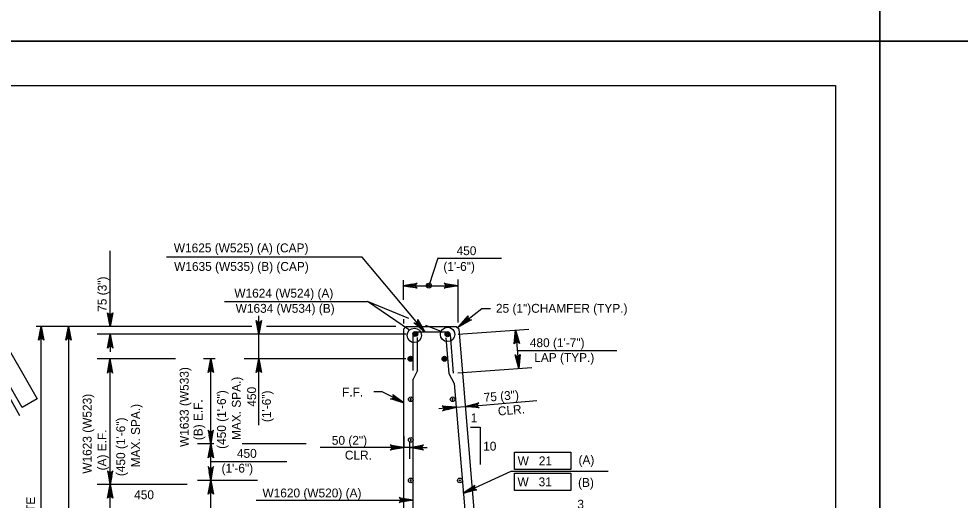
# Model space of a CAD drawing. Extents: x 638340 to 640241, y 295465 to 298435.
# Drawn here: x 638985.6 to 639303.6, y 295904.3 to 296067 of the extents above; entities that cross this region are included whole.
import ezdxf

# ---------------------------------------------------------------- set-up
doc = ezdxf.new("R2010")
doc.units = 0
for name, color, linetype in [('2', 7, 'Continuous'), ('3', 7, 'Continuous'), ('4', 7, 'Continuous'), ('6', 7, 'Continuous'), ('9', 7, 'Continuous'), ('PLT-BNDY', 7, 'Continuous')]:
    doc.layers.add(name, color=color, linetype=linetype)

# ---------------------------------------------------------------- blocks, each defined once
blk = doc.blocks.new('B')
at = {"layer": '3'}
blk.add_circle((0, 0), 0.16, dxfattribs=at)
for start, end in [(0, 180), (180, 0)]:
    blk.add_arc((0, 0), 0.0391, start, end, dxfattribs=at)

msp = doc.modelspace()

# ---------------------------------------------------------------- linework, layer by layer
at = {"layer": '2'}
for p, q in [((638475.46, 296044.46), (639261.46, 296044.46)), ((639261.46, 296044.46), (639261.46, 295480.46))]:
    msp.add_line(p, q, dxfattribs=at)
at = {"layer": '3'}
for p, q in [((639127.09, 295986.13), (639124.05, 295976.77)), ((639127.09, 295986.13), (639148.67, 295986.13)), ((639117.59, 295961.8), (639103.34, 295971.4)), ((638993.08, 295794.46), (638993.08, 295962.99)), ((639153.96, 295954.92), (639187.56, 295954.92)), ((639050.41, 295917.41), (639076.14, 295917.41))]:
    msp.add_line(p, q, dxfattribs=at)
for points in [[(639154.47, 295948.81), (639153.21, 295953.38), (639153.49, 295953.04), (639153.82, 295952.88), (639154.13, 295952.86), (639154.44, 295952.94), (639154.74, 295953.15), (639154.96, 295953.53), (639154.47, 295948.81), (639154.74, 295953.15), (639154.44, 295952.94), (639154.47, 295948.81), (639154.13, 295952.86), (639153.82, 295952.88), (639154.47, 295948.81), (639153.49, 295953.04)], [(639118.73, 295904.34), (639114.07, 295903.47), (639114.42, 295903.71), (639114.61, 295904.03), (639114.66, 295904.34), (639114.61, 295904.65), (639114.42, 295904.96), (639114.07, 295905.21), (639118.73, 295904.34), (639114.42, 295904.96), (639114.61, 295904.65), (639118.73, 295904.34), (639114.66, 295904.34), (639114.61, 295904.03), (639118.73, 295904.34), (639114.42, 295903.71)]]:
    msp.add_lwpolyline(points, dxfattribs=at)
for radius in [0.833, 0.417]:
    msp.add_circle((639124.05, 295976.77), radius, dxfattribs=at)
at = {"layer": '4'}
for p, q in [((639016.44, 295963), (639016.44, 295988.58)), ((639101.52, 295986.43), (639035.4, 295986.43)), ((639122.69, 295961.17), (639101.52, 295986.43)), ((639115.48, 295972.02), (639115.48, 295978.68)), ((639115.48, 295976.77), (639133.94, 295976.77)), ((639133.94, 295964.38), (639133.94, 295978.84)), ((639133.94, 295976.77), (639133.94, 295976.77)), ((639055.04, 295971.4), (639103.34, 295971.4)), ((639117.29, 295965.71), (639103.34, 295971.4)), ((638965.71, 295968.97), (638985.83, 295932.87)), ((638986.69, 295935.62), (638969.04, 295966.2)), ((638974.15, 295969.15), (638991.81, 295938.58)), ((639016.44, 295965.95), (639016.44, 295968.9)), ((639066.63, 295929.67), (639066.63, 295966.56)), ((639115.48, 295967.59), (639115.48, 295967.59)), ((639134.25, 295963), (639141.93, 295969.07)), ((639141.93, 295969.07), (639144.88, 295969.07)), ((639064.28, 295962.99), (638991.41, 295962.99)), ((639002.34, 295963), (639002.34, 295894.35)), ((639002.34, 295963), (639002.34, 295963)), ((639063.89, 295962.99), (639011.3, 295962.99)), ((639062.96, 295962.99), (639012.01, 295962.99)), ((639112.97, 295962.99), (639069.25, 295962.99)), ((639077.83, 295962.99), (639069.5, 295962.99)), ((639112.97, 295962.99), (639070.29, 295962.99)), ((639115.48, 295965.44), (639115.48, 295964.04)), ((639128.19, 295961.27), (639123.05, 295963.37)), ((639116.41, 295960.38), (639012.01, 295960.38)), ((639016.44, 295960.38), (639016.44, 295954.47)), ((639133.98, 295960.44), (639157.81, 295962.12)), ((639153.39, 295961.81), (639154.47, 295948.81)), ((639038.48, 295952.09), (639012.01, 295952.09)), ((639016.44, 295909.6), (639016.44, 295952.09)), ((639051.76, 295952.09), (639047.97, 295952.09)), ((639051.86, 295952.09), (639048.07, 295952.09)), ((639050.41, 295923.3), (639050.41, 295952.09)), ((639116.34, 295952.09), (639061.68, 295952.09)), ((639116.34, 295952.09), (639062.58, 295952.09)), ((639133.88, 295947.36), (639158.89, 295949.12)), ((639108.31, 295940.95), (639105.45, 295940.95)), ((639115.66, 295937.14), (639108.31, 295940.95)), ((638991.81, 295938.58), (638986.69, 295935.62)), ((639142.26, 295936.44), (639160.54, 295937.97)), ((639133.31, 295935.7), (639127.42, 295935.21)), ((639133.31, 295935.7), (639136.37, 295935.95)), ((639136.37, 295935.95), (639142.26, 295936.44)), ((639115.66, 295923.36), (639115.66, 295926.3)), ((639115.66, 295925.98), (639115.66, 295921.98)), ((639051.46, 295923.3), (639045.98, 295923.3)), ((639082.67, 295923.3), (639060.98, 295923.3)), ((639109.75, 295922.1), (639087.37, 295922.1)), ((639115.66, 295922.1), (639109.75, 295922.1)), ((639117.95, 295922.1), (639115.66, 295922.1)), ((639117.62, 295918.3), (639117.62, 295924.11)), ((639117.62, 295922.1), (639123.53, 295922.1)), ((639050.41, 295913.92), (639050.41, 295920.35)), ((639153.07, 295920.57), (639172.01, 295920.57)), ((639153.07, 295914.67), (639153.07, 295920.57)), ((639172.01, 295920.57), (639172.01, 295914.67)), ((639135.73, 295906.63), (639151.9, 295914.05)), ((639151.9, 295914.05), (639184.69, 295914.05)), ((639172.01, 295914.67), (639153.07, 295914.67)), ((639153.07, 295913.46), (639172.01, 295913.46)), ((639153.07, 295907.56), (639153.07, 295913.46)), ((639172.01, 295913.46), (639172.01, 295907.56)), ((639015.86, 295909.6), (639012.01, 295909.6)), ((639042.46, 295909.6), (639012.01, 295909.6)), ((639066.14, 295910.97), (639045.98, 295910.97)), ((639050.41, 295828.73), (639050.41, 295910.97)), ((639016.44, 295900.22), (639016.44, 295906.65)), ((639172.01, 295907.56), (639153.07, 295907.56)), ((639065.78, 295904.34), (639118.73, 295904.34))]:
    msp.add_line(p, q, dxfattribs=at)
for points in [[(639115.48, 295976.77), (639120.14, 295977.64), (639119.78, 295977.39), (639119.59, 295977.08), (639119.54, 295976.77), (639119.59, 295976.46), (639119.78, 295976.14), (639120.14, 295975.9), (639115.48, 295976.77), (639119.78, 295976.14), (639119.59, 295976.46), (639115.48, 295976.77), (639119.54, 295976.77), (639119.59, 295977.08), (639115.48, 295976.77), (639119.78, 295977.39)], [(639133.94, 295976.77), (639129.28, 295975.9), (639129.64, 295976.14), (639129.82, 295976.46), (639129.88, 295976.77), (639129.82, 295977.08), (639129.64, 295977.39), (639129.28, 295977.64), (639133.94, 295976.77), (639129.64, 295977.39), (639129.82, 295977.08), (639133.94, 295976.77), (639129.88, 295976.77), (639129.82, 295976.46), (639133.94, 295976.77), (639129.64, 295976.14)], [(639016.44, 295963), (639015.57, 295967.66), (639015.82, 295967.3), (639016.13, 295967.11), (639016.44, 295967.06), (639016.75, 295967.11), (639017.07, 295967.3), (639017.31, 295967.66), (639016.44, 295963), (639017.07, 295967.3), (639016.75, 295967.11), (639016.44, 295963), (639016.44, 295967.06), (639016.13, 295967.11), (639016.44, 295963), (639015.82, 295967.3)], [(639134.25, 295963), (639137.36, 295966.57), (639137.23, 295966.16), (639137.28, 295965.8), (639137.44, 295965.52), (639137.67, 295965.31), (639138.01, 295965.17), (639138.45, 295965.2), (639134.25, 295963), (639138.01, 295965.17), (639137.67, 295965.31), (639134.25, 295963), (639137.44, 295965.52), (639137.28, 295965.8), (639134.25, 295963), (639137.23, 295966.16)], [(638993.08, 295962.99), (638993.96, 295958.33), (638993.71, 295958.69), (638993.39, 295958.88), (638993.08, 295958.93), (638992.77, 295958.88), (638992.46, 295958.69), (638992.21, 295958.33), (638993.08, 295962.99), (638992.46, 295958.69), (638992.77, 295958.88), (638993.08, 295962.99), (638993.08, 295958.93), (638993.39, 295958.88), (638993.08, 295962.99), (638993.71, 295958.69)], [(639002.34, 295963), (639003.21, 295958.33), (639002.96, 295958.69), (639002.65, 295958.88), (639002.34, 295958.93), (639002.02, 295958.88), (639001.71, 295958.69), (639001.46, 295958.33), (639002.34, 295963), (639001.71, 295958.69), (639002.02, 295958.88), (639002.34, 295963), (639002.34, 295958.93), (639002.65, 295958.88), (639002.34, 295963), (639002.96, 295958.69)], [(639066.63, 295960.38), (639065.76, 295965.04), (639066, 295964.68), (639066.32, 295964.5), (639066.63, 295964.44), (639066.94, 295964.5), (639067.25, 295964.68), (639067.5, 295965.04), (639066.63, 295960.38), (639067.25, 295964.68), (639066.94, 295964.5), (639066.63, 295960.38), (639066.63, 295964.44), (639066.32, 295964.5), (639066.63, 295960.38), (639066, 295964.68)], [(639122.69, 295961.17), (639119.03, 295964.18), (639119.45, 295964.07), (639119.81, 295964.12), (639120.08, 295964.28), (639120.29, 295964.52), (639120.41, 295964.87), (639120.37, 295965.3), (639122.69, 295961.17), (639120.41, 295964.87), (639120.29, 295964.52), (639122.69, 295961.17), (639120.08, 295964.28), (639119.81, 295964.12), (639122.69, 295961.17), (639119.45, 295964.07)], [(639016.44, 295960.38), (639017.31, 295955.72), (639017.07, 295956.08), (639016.75, 295956.26), (639016.44, 295956.32), (639016.13, 295956.26), (639015.82, 295956.08), (639015.57, 295955.72), (639016.44, 295960.38), (639015.82, 295956.08), (639016.13, 295956.26), (639016.44, 295960.38), (639016.44, 295956.32), (639016.75, 295956.26), (639016.44, 295960.38), (639017.07, 295956.08)], [(639153.39, 295961.81), (639154.65, 295957.23), (639154.37, 295957.57), (639154.04, 295957.73), (639153.73, 295957.76), (639153.42, 295957.68), (639153.12, 295957.47), (639152.9, 295957.09), (639153.39, 295961.81), (639153.12, 295957.47), (639153.42, 295957.68), (639153.39, 295961.81), (639153.73, 295957.76), (639154.04, 295957.73), (639153.39, 295961.81), (639154.37, 295957.57)], [(639016.35, 295951.93), (639017.23, 295947.27), (639016.98, 295947.63), (639016.66, 295947.82), (639016.35, 295947.87), (639016.04, 295947.82), (639015.73, 295947.63), (639015.48, 295947.27), (639016.35, 295951.93), (639015.73, 295947.63), (639016.04, 295947.82), (639016.35, 295951.93), (639016.35, 295947.87), (639016.66, 295947.82), (639016.35, 295951.93), (639016.98, 295947.63)], [(639050.41, 295952.09), (639051.28, 295947.43), (639051.04, 295947.78), (639050.72, 295947.97), (639050.41, 295948.02), (639050.1, 295947.97), (639049.78, 295947.78), (639049.54, 295947.43), (639050.41, 295952.09), (639049.78, 295947.78), (639050.1, 295947.97), (639050.41, 295952.09), (639050.41, 295948.02), (639050.72, 295947.97), (639050.41, 295952.09), (639051.04, 295947.78)], [(639066.63, 295952.09), (639067.5, 295947.43), (639067.25, 295947.78), (639066.94, 295947.97), (639066.63, 295948.02), (639066.32, 295947.97), (639066, 295947.78), (639065.75, 295947.43), (639066.63, 295952.09), (639066, 295947.78), (639066.32, 295947.97), (639066.63, 295952.09), (639066.63, 295948.02), (639066.94, 295947.97), (639066.63, 295952.09), (639067.25, 295947.78)], [(639115.66, 295937.14), (639111.12, 295938.51), (639111.55, 295938.56), (639111.86, 295938.75), (639112.05, 295939.01), (639112.15, 295939.31), (639112.13, 295939.67), (639111.93, 295940.06), (639115.66, 295937.14), (639112.13, 295939.67), (639112.15, 295939.31), (639115.66, 295937.14), (639112.05, 295939.01), (639111.86, 295938.75), (639115.66, 295937.14), (639111.55, 295938.56)], [(639133.31, 295935.7), (639128.73, 295934.44), (639129.07, 295934.72), (639129.23, 295935.04), (639129.26, 295935.36), (639129.18, 295935.67), (639128.97, 295935.96), (639128.59, 295936.18), (639133.31, 295935.7), (639128.97, 295935.96), (639129.18, 295935.67), (639133.31, 295935.7), (639129.26, 295935.36), (639129.23, 295935.04), (639133.31, 295935.7), (639129.07, 295934.72)], [(639136.37, 295935.95), (639140.94, 295937.21), (639140.6, 295936.93), (639140.45, 295936.61), (639140.42, 295936.29), (639140.5, 295935.98), (639140.71, 295935.69), (639141.09, 295935.47), (639136.37, 295935.95), (639140.71, 295935.69), (639140.5, 295935.98), (639136.37, 295935.95), (639140.42, 295936.29), (639140.45, 295936.61), (639136.37, 295935.95), (639140.6, 295936.93)], [(639050.41, 295923.3), (639051.28, 295927.96), (639051.04, 295927.61), (639050.72, 295927.42), (639050.41, 295927.37), (639050.1, 295927.42), (639049.78, 295927.61), (639049.54, 295927.96), (639050.41, 295923.3), (639049.78, 295927.61), (639050.1, 295927.42), (639050.41, 295923.3), (639050.41, 295927.37), (639050.72, 295927.42), (639050.41, 295923.3), (639051.04, 295927.61)], [(639050.41, 295923.3), (639051.28, 295918.64), (639051.04, 295919), (639050.72, 295919.19), (639050.41, 295919.24), (639050.1, 295919.19), (639049.78, 295919), (639049.54, 295918.64), (639050.41, 295923.3), (639049.78, 295919), (639050.1, 295919.19), (639050.41, 295923.3), (639050.41, 295919.24), (639050.72, 295919.19), (639050.41, 295923.3), (639051.04, 295919)], [(639115.66, 295922.1), (639111, 295921.23), (639111.36, 295921.48), (639111.54, 295921.79), (639111.6, 295922.1), (639111.54, 295922.42), (639111.36, 295922.73), (639111, 295922.98), (639115.66, 295922.1), (639111.36, 295922.73), (639111.54, 295922.42), (639115.66, 295922.1), (639111.6, 295922.1), (639111.54, 295921.79), (639115.66, 295922.1), (639111.36, 295921.48)], [(639117.62, 295922.1), (639122.28, 295922.98), (639121.92, 295922.73), (639121.74, 295922.42), (639121.68, 295922.1), (639121.74, 295921.79), (639121.92, 295921.48), (639122.28, 295921.23), (639117.62, 295922.1), (639121.92, 295921.48), (639121.74, 295921.79), (639117.62, 295922.1), (639121.68, 295922.1), (639121.74, 295922.42), (639117.62, 295922.1), (639121.92, 295922.73)], [(639050.41, 295910.97), (639051.28, 295915.63), (639051.04, 295915.27), (639050.72, 295915.09), (639050.41, 295915.03), (639050.1, 295915.09), (639049.78, 295915.27), (639049.54, 295915.63), (639050.41, 295910.97), (639049.78, 295915.27), (639050.1, 295915.09), (639050.41, 295910.97), (639050.41, 295915.03), (639050.72, 295915.09), (639050.41, 295910.97), (639051.04, 295915.27)], [(639016.44, 295909.6), (639017.31, 295914.26), (639017.07, 295913.9), (639016.75, 295913.72), (639016.44, 295913.66), (639016.13, 295913.72), (639015.82, 295913.9), (639015.57, 295914.26), (639016.44, 295909.6), (639015.82, 295913.9), (639016.13, 295913.72), (639016.44, 295909.6), (639016.44, 295913.66), (639016.75, 295913.72), (639016.44, 295909.6), (639017.07, 295913.9)], [(639016.44, 295909.6), (639017.31, 295904.94), (639017.07, 295905.3), (639016.75, 295905.48), (639016.44, 295905.54), (639016.13, 295905.48), (639015.82, 295905.3), (639015.57, 295904.94), (639016.44, 295909.6), (639015.82, 295905.3), (639016.13, 295905.48), (639016.44, 295909.6), (639016.44, 295905.54), (639016.75, 295905.48), (639016.44, 295909.6), (639017.07, 295905.3)], [(639050.41, 295910.97), (639051.28, 295906.31), (639051.04, 295906.67), (639050.72, 295906.85), (639050.41, 295906.91), (639050.1, 295906.85), (639049.78, 295906.67), (639049.54, 295906.31), (639050.41, 295910.97), (639049.78, 295906.67), (639050.1, 295906.85), (639050.41, 295910.97), (639050.41, 295906.91), (639050.72, 295906.85), (639050.41, 295910.97), (639051.04, 295906.67)], [(639135.73, 295906.63), (639139.6, 295909.37), (639139.38, 295908.99), (639139.34, 295908.63), (639139.42, 295908.32), (639139.6, 295908.06), (639139.9, 295907.85), (639140.33, 295907.78), (639135.73, 295906.63), (639139.9, 295907.85), (639139.6, 295908.06), (639135.73, 295906.63), (639139.42, 295908.32), (639139.34, 295908.63), (639135.73, 295906.63), (639139.38, 295908.99)]]:
    msp.add_lwpolyline(points, dxfattribs=at)
for points in [[(639118.43, 295976.28), (639118.43, 295977.26), (639115.48, 295976.77)], [(639130.99, 295976.28), (639130.99, 295977.26), (639133.94, 295976.77)], [(639002.83, 295960.04), (639001.85, 295960.04), (639002.34, 295963)], [(639015.95, 295965.95), (639016.94, 295965.95), (639016.44, 295963)], [(639066.14, 295963.33), (639067.12, 295963.33), (639066.63, 295960.38)], [(639121.18, 295963.75), (639120.42, 295963.11), (639122.7, 295961.17)], [(639136.38, 295964.06), (639135.77, 295964.83), (639133.76, 295962.61)], [(639015.95, 295957.43), (639016.94, 295957.43), (639016.44, 295960.38)], [(639154.13, 295958.85), (639153.15, 295958.76), (639153.39, 295961.75)], [(639015.95, 295949.13), (639016.94, 295949.13), (639016.44, 295952.09)], [(639049.92, 295949.13), (639050.9, 295949.13), (639050.41, 295952.09)], [(639066.14, 295949.13), (639067.12, 295949.13), (639066.63, 295952.09)], [(639154.72, 295951.74), (639153.74, 295951.65), (639154.48, 295948.75)], [(639113.26, 295938.93), (639112.81, 295938.06), (639115.66, 295937.14)], [(639130.32, 295935.94), (639130.4, 295934.96), (639133.31, 295935.7)], [(639139.27, 295936.69), (639139.35, 295935.71), (639136.37, 295935.95)], [(639049.92, 295926.26), (639050.9, 295926.26), (639050.41, 295923.3)], [(639049.92, 295920.35), (639050.9, 295920.35), (639050.41, 295923.3)], [(639112.71, 295922.6), (639112.71, 295921.61), (639115.66, 295922.1)], [(639120.57, 295922.6), (639120.57, 295921.61), (639117.62, 295922.1)], [(639015.95, 295912.55), (639016.94, 295912.55), (639016.44, 295909.6)], [(639049.92, 295913.92), (639050.9, 295913.92), (639050.41, 295910.97)], [(639015.95, 295906.65), (639016.94, 295906.65), (639016.44, 295909.6)], [(639049.92, 295908.02), (639050.9, 295908.02), (639050.41, 295910.97)], [(639138.62, 295907.41), (639138.21, 295908.31), (639135.73, 295906.63)]]:
    msp.add_lwpolyline(points, close=True, dxfattribs=at)
for centre in [(639119.19, 295959.98), (639130.42, 295960.31)]:
    msp.add_circle(centre, 2.43, dxfattribs=at)
at = {"layer": '6'}
for p, q in [((639118.73, 295948.07), (639118.73, 295960.15)), ((639119.75, 295961.17), (639130.24, 295961.17)), ((639131.26, 295960.23), (639132.34, 295947.23)), ((639120.26, 295948.07), (639120.26, 295959.32)), ((639129.81, 295959.13), (639130.81, 295947.1)), ((639120.26, 295948.07), (639118.73, 295945.23)), ((639130.81, 295947.1), (639132.63, 295943.74)), ((639118.73, 295871.06), (639118.73, 295945.23)), ((639132.63, 295943.74), (639136.97, 295891.76))]:
    msp.add_line(p, q, dxfattribs=at)
for centre, radius in [((639119.5, 295960.47), 0.833), ((639119.5, 295960.47), 0.625), ((639119.5, 295960.47), 0.417), ((639119.5, 295960.47), 0.208), ((639130.38, 295960.38), 0.833), ((639130.38, 295960.38), 0.625), ((639130.38, 295960.38), 0.417), ((639130.38, 295960.38), 0.208), ((639117.88, 295952.09), 0.833), ((639117.88, 295952.09), 0.625), ((639117.88, 295952.09), 0.417), ((639117.88, 295952.09), 0.208), ((639129.39, 295952.09), 0.833), ((639129.39, 295952.09), 0.625), ((639129.39, 295952.09), 0.417), ((639129.39, 295952.09), 0.208)]:
    msp.add_circle(centre, radius, dxfattribs=at)
for centre, start, end in [((639119.75, 295960.14), 90, 180), ((639130.24, 295960.14), 4.7636, 90)]:
    msp.add_arc(centre, 1.03, start, end, dxfattribs=at)
at = {"layer": '9'}
for p, q in [((639116.43, 295963), (639115.66, 295962.23)), ((639116.43, 295963), (639133.35, 295963)), ((639133.35, 295963), (639134.18, 295962.23)), ((639115.66, 295825.97), (639115.66, 295962.23)), ((639134.18, 295962.23), (639145.54, 295825.97))]:
    msp.add_line(p, q, dxfattribs=at)
msp.add_lwpolyline([(639138.18, 295928.93), (639141.41, 295928.93), (639141.41, 295916.35)], dxfattribs=at)
at = {"layer": 'PLT-BNDY'}
for points in [[(638435.46, 296653.46), (639276.46, 296653.46), (639276.46, 296059.46), (638435.46, 296059.46)], [(639276.46, 296653.46), (640117.46, 296653.46), (640117.46, 296059.46), (639276.46, 296059.46)], [(638435.46, 296059.46), (639276.46, 296059.46), (639276.46, 295465.46), (638435.46, 295465.46)], [(639276.46, 296059.46), (640117.46, 296059.46), (640117.46, 295465.46), (639276.46, 295465.46)]]:
    msp.add_lwpolyline(points, close=True, dxfattribs=at)

# ---------------------------------------------------------------- block references
at = {"layer": '3', "xscale": 4.921475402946, "yscale": 4.921475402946, "rotation": 90}
for p in [(639117.95, 295938.38), (639132.1, 295938.38), (639117.95, 295924.67), (639117.95, 295910.97), (639134.57, 295910.97)]:
    msp.add_blockref('B', p, dxfattribs=at)

# ---------------------------------------------------------------- texts
at = {"layer": '3'}
for s, height, p in [('450', 3, (639133.45, 295987.1)), ('(1\'-6")', 3, (639128.98, 295981.78)), ('25 (1")CHAMFER (TYP.)', 3.0001, (639146.75, 295967.63)), ('480 (1\'-7")', 3.0001, (639158.2, 295956.01)), ('LAP (TYP.)', 3, (639159.69, 295951.01)), ('50 (2")', 3, (639091.31, 295923.02)), ('CLR.', 3, (639095.71, 295918.02))]:
    msp.add_text(s, height=height, dxfattribs=at).set_placement(p)
for s, rotation, p in [('75 (3")', 90, (639015.23, 295967.95)), ('75 (3")', 4.7636, (639142.74, 295937.49)), ('CLR.', 4.7636, (639147.53, 295932.88))]:
    msp.add_text(s, height=3, rotation=rotation, dxfattribs=at).set_placement(p)
at = {"layer": '4'}
for s, height, p in [('W1625 (W525) (A) (CAP)', 3.0001, (639037.93, 295988.04)), ('W1635 (W535) (B) (CAP)', 3.0001, (639038.03, 295981.78)), ('W1624 (W524) (A)', 3.0001, (639058.37, 295972.75)), ('W1634 (W534) (B)', 3.0001, (639058.82, 295967.62)), ('F.F.', 3, (639094.76, 295939.32)), ('1', 3, (639138.25, 295930.65)), ('450', 3, (639059.25, 295918.61)), ('10', 3, (639142.43, 295921.05)), ('W   21', 3, (639154.09, 295916.1)), ('(A)', 3, (639174.64, 295916.43)), ('(1\'-6")', 3, (639054.05, 295913.61)), ('W   31', 3, (639154.03, 295908.99)), ('(B)', 3, (639174.49, 295908.78)), ('450', 3, (639024.53, 295904.63)), ('W1620 (W520) (A)', 3.0001, (639067.87, 295905.23)), ('3', 3, (639174.25, 295901.42))]:
    msp.add_text(s, height=height, dxfattribs=at).set_placement(p)
for s, height, p in [('W1633 (W533)', 3.0001, (639042.96, 295922.28)), ('MAX. SPA.)', 3, (639060.54, 295924.61)), ('(450 (1\'-6")', 3.0001, (639055.54, 295921.64)), ('450', 3, (639065.72, 295935.9)), ('(1\'-6")', 3, (639070.72, 295930.69)), ('W1623 (W523)', 3.0001, (639010.16, 295913.25)), ('(B) E.F.', 3, (639047.63, 295924.57)), ('MAX. SPA.)', 3, (639026.49, 295915.41)), ('(450 (1\'-6")', 3.0001, (639021.49, 295912.43)), (' (A) E.F.', 3, (639015.16, 295913.25)), ('CLASS A CEMENT CONCRETE', 3.0001, (638991.06, 295846.83))]:
    msp.add_text(s, height=height, rotation=90, dxfattribs=at).set_placement(p)

doc.saveas('drawing.dxf')
